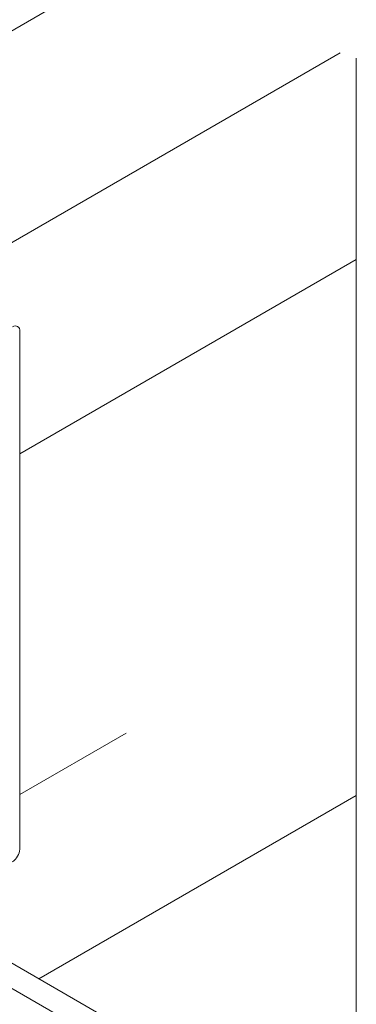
# Model space of a CAD drawing. Header units: millimetres. Extents: x 450 to 25135, y 150 to 17673.
# Tile 398 of 463: x 21378 to 21414, y 11594 to 11700. Entities that reach past the tile are written whole.
import ezdxf

# ---------------------------------------------------------------- set-up
doc = ezdxf.new("R2010")
doc.units = ezdxf.units.MM
doc.linetypes.add('SLD-Centrada-doble', pattern=[12.7, 6.35, -1.27, 1.27, -1.27, 1.27, -1.27])
doc.linetypes.add('SLD-Continua', pattern=[0])
doc.layers.add('COTAS', color=1, linetype='SLD-Continua')
doc.layers.add('OCULTA', color=8, linetype='SLD-Continua')

msp = doc.modelspace()

# ---------------------------------------------------------------- linework, layer by layer
at = {"color": 7, "linetype": 'SLD-Continua', "lineweight": 18, "ltscale": 30}
for p, q in [((21347.59, 11681.19), (21382.84, 11701.53)), ((21412.44, 11696), (21367.18, 11669.88)), ((21378.19, 11653.14), (21414.18, 11673.91)), ((21378.19, 11616.72), (21389.58, 11623.29)), ((21414.18, 11616.63), (21380.22, 11597.03))]:
    msp.add_line(p, q, dxfattribs=at)
at = {"layer": 'COTAS', "linetype": 'SLD-Continua', "lineweight": 18, "ltscale": 30}
for p, q in [((21378.19, 11610.88), (21378.19, 11666.25)), ((21387.07, 11593.07), (21368.9, 11603.56))]:
    msp.add_line(p, q, dxfattribs=at)
at = {"layer": 'COTAS', "linetype": 'SLD-Centrada-doble', "lineweight": 18, "ltscale": 30}
msp.add_line((21384.02, 11592.13), (21365.64, 11602.74), dxfattribs=at)
at = {"layer": 'COTAS', "linetype": 'SLD-Continua', "lineweight": 18, "ltscale": 900}
for centre, radius, start, end in [((21377.72, 11666.33), 0.48, 350.7797, 129.185), ((21376.5, 11610.96), 1.69, 302.6023, 357.3977)]:
    msp.add_arc(centre, radius, start, end, dxfattribs=at)
at = {"layer": 'OCULTA', "linetype": 'SLD-Continua', "lineweight": 18, "ltscale": 30}
msp.add_line((21414.18, 11695.45), (21414.18, 10218.47), dxfattribs=at)

doc.saveas('drawing.dxf')
